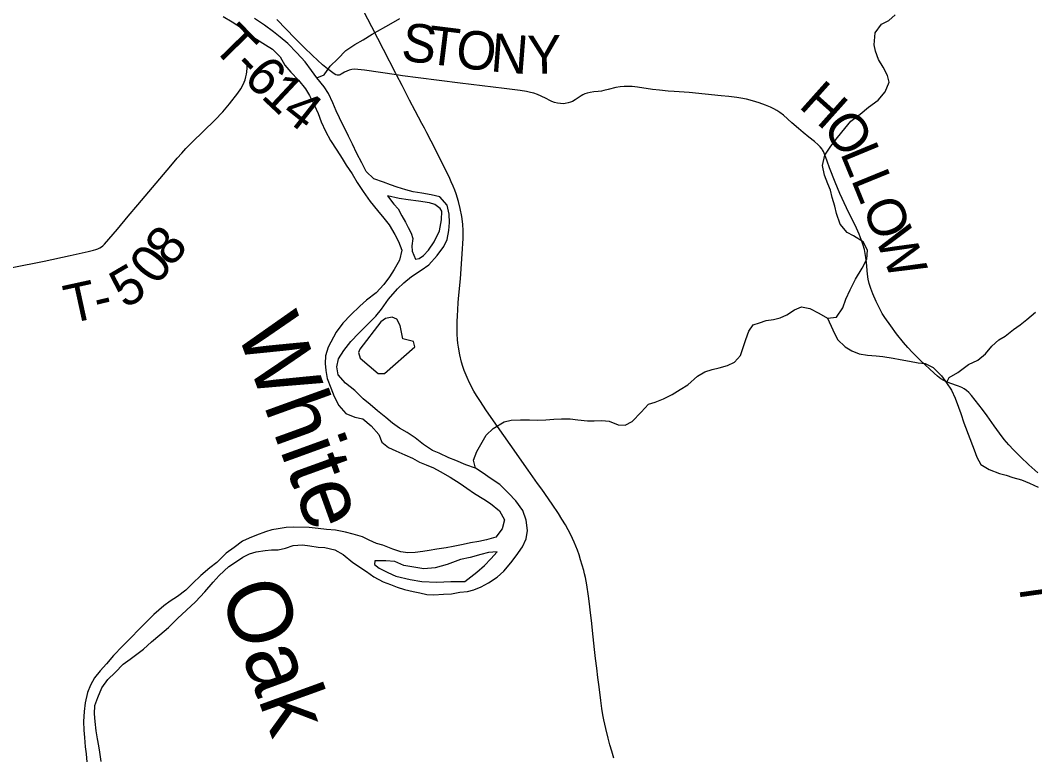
# Model space of a CAD drawing. Extents: x 1451455 to 1749751, y 218250 to 574981.
# Drawn here: x 1564923 to 1572855, y 344121 to 349860 of the extents above; entities that cross this region are included whole.
import ezdxf

# ---------------------------------------------------------------- set-up
doc = ezdxf.new("R2010")
doc.units = 0
for name, color, linetype in [('GM_X_Major_River', 7, 'Continuous'), ('GM_X_Major_River_Text', 7, 'Continuous'), ('GM_X_Minor_Lake', 7, 'Continuous'), ('GM_X_Minor_River', 7, 'Continuous'), ('GM_X_Township_Road', 7, 'Continuous'), ('GM_X_Township_Road_Text', 7, 'Continuous'), ('GM_X_US_Route', 7, 'Continuous')]:
    doc.layers.add(name, color=color, linetype=linetype)

msp = doc.modelspace()

# ---------------------------------------------------------------- linework, layer by layer
at = {"layer": 'GM_X_Major_River'}
for points in [[(1566509.4, 349890.7), (1566580.7, 349847.3), (1566651.9, 349802), (1566718.9, 349744.7), (1566770.4, 349711.8), (1566841.7, 349668.5), (1566895.1, 349633.5), (1566956, 349574.3), (1566990.8, 349509.5), (1567039.8, 349454.5), (1567098.7, 349391.4), (1567153.5, 349324.3)], [(1567086.8, 349606.1), (1567016.1, 349679.4), (1566955, 349728.6), (1566903.7, 349769.6), (1566832.6, 349822.9), (1566755.5, 349874.4)], [(1567057.9, 345756.1), (1567130.1, 345760.8), (1567188, 345753.8), (1567251.9, 345742.6), (1567303.9, 345739.7), (1567383.7, 345722.3), (1567449, 345685), (1567523.9, 345623.6), (1567630.7, 345553.5), (1567687.9, 345510.4), (1567761.2, 345471), (1567816.9, 345450), (1567870.6, 345431), (1567928.3, 345411.9), (1567994.1, 345396.7), (1568047.9, 345385.8), (1568101.7, 345372.8), (1568157.7, 345369.8), (1568232, 345376.5), (1568294.1, 345379.4), (1568360.4, 345390.2), (1568418.6, 345395.2), (1568468.9, 345408.3), (1568527.4, 345433.4), (1568584.1, 345464.4), (1568651.1, 345509.3), (1568704.1, 345554.5), (1568759.4, 345621.7), (1568800.6, 345675.1), (1568850, 345746.4), (1568879.3, 345808), (1568888.6, 345874), (1568878.2, 345954.4), (1568853.6, 346029), (1568799, 346106.1), (1568740.1, 346165.3), (1568673.4, 346232.7), (1568604.2, 346278), (1568535, 346325.3), (1568481.6, 346360.4), (1568406, 346385.8), (1568328.6, 346419.2), (1568274.9, 346440.2), (1568199.6, 346477.6), (1568145.9, 346498.6), (1568076.8, 346545.9), (1568009.7, 346597.2), (1567948.4, 346638.4), (1567887, 346673.6), (1567833.7, 346712.6), (1567780.5, 346755.6), (1567715.4, 346808.9), (1567658.3, 346858), (1567605.1, 346901), (1567538.3, 346966.4), (1567467.3, 347025.8), (1567408.5, 347090.9), (1567397.7, 347151.3), (1567410.9, 347215.2), (1567452.3, 347280.6), (1567507.7, 347349.8), (1567571.1, 347414.8), (1567636.4, 347479.8), (1567701.9, 347548.8), (1567747, 347602.2), (1567802.6, 347681.4), (1567872.3, 347762.3), (1567923.2, 347807.5), (1567982.3, 347858.6), (1568057.4, 347907.4), (1568116.3, 347950.5), (1568183.8, 348021.4), (1568235.2, 348092.7), (1568260.3, 348148.4), (1568273.7, 348216.3), (1568278.9, 348280.3), (1568276.2, 348346.5), (1568261.5, 348415), (1568202.7, 348480.1), (1568134.9, 348497.3), (1568063.1, 348510.6), (1567995.2, 348519.8), (1567937.4, 348534.9), (1567869.7, 348556.1), (1567818, 348575.1), (1567762.3, 348594.1), (1567688.7, 348621.4), (1567627.7, 348678.6), (1567595, 348745.3), (1567554.3, 348818.2), (1567521.7, 348891), (1567488.9, 348955.7), (1567419.5, 349097.2), (1567392.5, 349151.8), (1567365.7, 349216.4), (1567333.1, 349287.1), (1567300, 349339.8), (1567241.3, 349411), (1567200.4, 349467.8), (1567151.6, 349534.8), (1567086.8, 349606.1)], [(1567153.5, 349324.3), (1567184.6, 349273.6), (1567221.2, 349200.9), (1567252, 349132.2), (1567276.7, 349065.6), (1567309.3, 348992.9), (1567350, 348922), (1567398.6, 348845), (1567439.4, 348780.1), (1567470.4, 348727.5), (1567517.2, 348660.5), (1567557.9, 348591.7), (1567604.7, 348522.7), (1567659.2, 348443.6), (1567716, 348374.4), (1567766.8, 348313.4), (1567807.9, 348262.6), (1567852.5, 348187.6), (1567881.5, 348131), (1567906.2, 348064.4), (1567888.6, 347984.5), (1567847.2, 347913.1), (1567810, 347855.6), (1567766.8, 347796.2), (1567705.4, 347729.2), (1567630.2, 347672.4), (1567579.2, 347625.1), (1567507.8, 347558.2), (1567444.4, 347493.2), (1567393, 347424), (1567330.6, 347304.8), (1567309.2, 347237), (1567306.1, 347178.9), (1567311, 347124.7), (1567323.8, 347060.4), (1567350.4, 346987.7), (1567377.1, 346919.1), (1567413.8, 346850.3), (1567468.7, 346787.2), (1567540.2, 346759.9), (1567602, 346746.8), (1567667, 346691.5), (1567727.8, 346624.3), (1567750.7, 346563.7), (1567801.9, 346520.7), (1567859.5, 346495.6), (1567931, 346464.3), (1567990.5, 346439.2), (1568044, 346408.2), (1568095.7, 346387.2), (1568155.3, 346364.1), (1568206.8, 346335.1), (1568284, 346289.7), (1568363.1, 346240.2), (1568414.5, 346203.2), (1568475.7, 346162), (1568547, 346118.6), (1568600.3, 346083.6), (1568669.3, 346026.3), (1568710, 345955.4), (1568690.6, 345885.5), (1568641.3, 345822.3), (1568568.7, 345799.5), (1568508.4, 345786.5), (1568442.1, 345775.7), (1568385.8, 345764.7), (1568307.4, 345748), (1568253.1, 345738.9), (1568180.8, 345726.2), (1568120.5, 345717.2), (1568070.3, 345708.1), (1568010.1, 345701.1), (1567953.9, 345698.1), (1567898, 345705.1), (1567836.3, 345726.3), (1567758.9, 345759.7), (1567707.1, 345772.7), (1567651.5, 345797.7), (1567597.9, 345822.7), (1567526.2, 345844), (1567466.5, 345859.1), (1567388.7, 345874.5), (1567318.7, 345881.8), (1567252.8, 345889), (1567182.8, 345896.2), (1567058.7, 345898.4), (1567002.6, 345895.4), (1566940.3, 345886.5), (1566890.1, 345877.3), (1566839.7, 345862.2), (1566771.1, 345837.3), (1566712.5, 345812.3), (1566660, 345789.2), (1566595, 345740.2), (1566534, 345695.2), (1566460.5, 345624.3), (1566405.6, 345581.2), (1566334.3, 345520.3), (1566269.1, 345459.3), (1566218, 345408.1), (1566152.9, 345357.1)], [(1567794.3, 348487.3), (1567845.1, 348424.3), (1567878.4, 348387.6), (1567905.4, 348331), (1567934.5, 348282.4), (1567955.7, 348241.9), (1567978.9, 348197.4), (1567992.1, 348155.1), (1567984.9, 348097.1), (1567986.1, 348055)], [(1567986.1, 348055), (1568013, 347992.4), (1568043.1, 347997.8), (1568075.6, 348021.3), (1568114.5, 348062.8), (1568159.8, 348128.1), (1568201.6, 348215.5), (1568217.3, 348301.5), (1568218.5, 348367.6), (1568205, 348389.9), (1568165.5, 348420.6), (1568121.7, 348433.5), (1568035.8, 348447), (1567955.9, 348456.4), (1567886, 348467.6), (1567794.3, 348487.3)], [(1565557, 344067), (1565544.4, 344141.3), (1565537.4, 344191.6), (1565526.4, 344243.9), (1565517.6, 344308.1), (1565509, 344380.5), (1565504.2, 344440.7), (1565507.5, 344504.7), (1565530.7, 344568.5), (1565562.2, 344644), (1565607.5, 344707.4), (1565664.7, 344764.5), (1565728, 344827.5), (1565782.9, 344868.6), (1565833.7, 344907.8), (1565886.5, 344947), (1565949.7, 345004), (1566014.9, 345058.9), (1566082.1, 345115.9), (1566153.5, 345184.8), (1566292.3, 345314.6), (1566365.9, 345393.5), (1566431.5, 345470.5), (1566478.5, 345521.8), (1566554, 345592.6), (1566606.8, 345625.7), (1566663.6, 345664.8), (1566716.1, 345690), (1566766.5, 345705.1), (1566836.9, 345717.9), (1566887, 345721), (1566939.1, 345722.1), (1566997.4, 345735.1), (1567057.9, 345756.1)], [(1567850.5, 345629.8), (1567782.5, 345637), (1567694.4, 345636.6), (1567691.8, 345608.6), (1567729.3, 345577.8), (1567796.7, 345544.5), (1567860.2, 345515.4), (1567971.9, 345491.3), (1568063.7, 345473.7), (1568179.7, 345469.6), (1568290, 345475.7), (1568398.1, 345475.8), (1568493.6, 345546.2), (1568552.8, 345599.3), (1568601.8, 345650.6), (1568653, 345705.8)], [(1568653, 345705.8), (1568584.8, 345701), (1568524.4, 345686), (1568441.8, 345661.4), (1568365.4, 345646.7), (1568260.6, 345608.5), (1568165.9, 345582.1), (1568077.6, 345573.7), (1567999.8, 345587.1), (1567922, 345600.5), (1567850.5, 345629.8)], [(1566152.9, 345357.1), (1566096.1, 345320.1), (1566045.3, 345284.9), (1565967.9, 345216.1), (1565916.9, 345166.9), (1565853.5, 345101.9), (1565788.1, 345034.9), (1565722.8, 344969.9), (1565651.3, 344897), (1565597.9, 344831.8), (1565548.8, 344776.6), (1565503.7, 344721.2), (1565472.5, 344665.7), (1565449.3, 344606), (1565431.8, 344526.1), (1565422.4, 344458.1), (1565416.9, 344380.1), (1565419.6, 344311.9), (1565424.5, 344255.7), (1565431.1, 344183.4), (1565438, 344127.2), (1565444.8, 344062.9)]]:
    msp.add_lwpolyline(points, dxfattribs=at)
at = {"layer": 'GM_X_Minor_Lake'}
for points in [[(1567720.2, 347100.5), (1567770.3, 347099.7), (1568008.2, 347308.6), (1567996.9, 347350.8), (1567945, 347363.7), (1567913.1, 347370.2), (1567905.8, 347410.4), (1567892.9, 347474.8), (1567867.7, 347525.3), (1567829.9, 347540), (1567779.7, 347530.7), (1567741.2, 347503.3), (1567577.3, 347291.2), (1567568.9, 347265.3), (1567580.1, 347219)], [(1567580.1, 347219), (1567720.2, 347100.5)]]:
    msp.add_lwpolyline(points, dxfattribs=at)
at = {"layer": 'GM_X_Minor_River'}
for points in [[(1567241.3, 349411), (1567299.7, 349435.3), (1567344.9, 349502.8), (1567405.9, 349558), (1567469.1, 349623.2), (1567540, 349672.2), (1567604.7, 349707.3), (1567673.5, 349752.4), (1567823.1, 349834.3), (1567891.9, 349875.3)], [(1568481.6, 346360.4), (1568467.4, 346422.8), (1568492.6, 346490.6), (1568523.6, 346546.3), (1568566.9, 346617.8), (1568619.9, 346671.2), (1568706.8, 346721.9), (1568761.1, 346735.1), (1568833.3, 346738), (1568903.4, 346738.9), (1568969.4, 346735.9), (1569033.5, 346738.9), (1569093.7, 346743.9), (1569155.8, 346747), (1569221.8, 346745.9), (1569283.8, 346738.9), (1569357.7, 346729.8), (1569409.8, 346730.9), (1569469.9, 346734), (1569527.8, 346727), (1569597.4, 346697.9), (1569651.4, 346695), (1569708, 346726.2), (1569777.3, 346797.3), (1569834.5, 346860.6), (1569886.8, 346875.8), (1569951.4, 346902.9), (1570020, 346935.9), (1570082.8, 346975), (1570143.4, 347010.2), (1570218.7, 347079.2), (1570275.4, 347112.4), (1570331.8, 347131.6), (1570388, 347144.7), (1570452.4, 347163.8), (1570506.9, 347189), (1570553.9, 347240.4), (1570575, 347304.2), (1570596.1, 347366.1), (1570619.2, 347429.9), (1570652.2, 347481.5), (1570702.5, 347494.8), (1570754.9, 347514), (1570813.1, 347523.1), (1570865.3, 347536.3), (1570917.8, 347559.6), (1570976.5, 347596.8), (1571031, 347620), (1571096.9, 347608.9), (1571166.3, 347571.7), (1571235.7, 347532.5), (1571303.9, 347539.4), (1571353.2, 347612.8), (1571378.4, 347680.6), (1571411.7, 347754.3), (1571453.2, 347837.9), (1571506.7, 347923.3), (1571542, 347993), (1571547.2, 348065.1), (1571512.3, 348129.8), (1571439, 348175.1), (1571387.4, 348202), (1571332.5, 348267), (1571303.9, 348351.7), (1571292.8, 348408.1), (1571272, 348476.6), (1571256.9, 348533), (1571237.8, 348583.4), (1571210.9, 348650), (1571194.2, 348724.5), (1571213.6, 348806.4), (1571260.8, 348875.9), (1571312, 348943.2), (1571369.3, 349014.5), (1571416.3, 349071.9), (1571489.3, 349126.9), (1571554.3, 349182), (1571629.4, 349237), (1571684.5, 349300.3), (1571715.8, 349376), (1571704.7, 349428.3), (1571669.8, 349493), (1571632.7, 349553.8), (1571609.8, 349618.3), (1571598.7, 349668.6), (1571608.3, 349762.7), (1571657.4, 349830.1), (1571714, 349859.3), (1571764.8, 349902.6)], [(1572165.9, 347028.3), (1572186.6, 347068.1), (1572253.4, 347109.1), (1572336.5, 347170), (1572409.2, 347204.9), (1572470.1, 347254.1), (1572519.2, 347313.5), (1572574.1, 347362.8), (1572624.7, 347392.1), (1572687.7, 347445.2), (1572740.3, 347480.5), (1572793.1, 347521.8), (1572860.1, 347578.9)], [(1571235.7, 347532.5), (1571276.2, 347441.6), (1571312.9, 347366.8), (1571371.9, 347307.7), (1571425.4, 347276.7), (1571481.1, 347253.8), (1571547, 347242.7), (1571615, 347237.6), (1571666.9, 347232.8), (1571746.8, 347219.5), (1571802.7, 347210.6), (1571874.5, 347197.4), (1571942.4, 347184.3), (1571998.3, 347177.4), (1572059.8, 347146.3), (1572124.8, 347081.1), (1572165.9, 347028.3), (1572204.9, 346969.5), (1572231.8, 346906.9), (1572258.7, 346838.2), (1572275.8, 346787.8), (1572300.6, 346715.2), (1572380.9, 346503.3), (1572402, 346446.8), (1572433, 346390.1), (1572498.3, 346349), (1572579.9, 346319.6), (1572631.7, 346304.7), (1572683.4, 346287.8), (1572751.2, 346268.7), (1572814.8, 346243.6), (1572882.3, 346212.4)]]:
    msp.add_lwpolyline(points, dxfattribs=at)
at = {"layer": 'GM_X_Township_Road'}
for points in [[(1567866, 349433.3), (1567613.3, 349470.6), (1567561.3, 349476.6), (1567537, 349477.5), (1567514.4, 349475.7), (1567493.6, 349471), (1567475.3, 349463.6), (1567457.5, 349455.4), (1567432.1, 349439.9), (1567424.6, 349435), (1567417.6, 349432.4), (1567409.4, 349431.1), (1567399.8, 349431.5), (1567389.4, 349434.5), (1567377.2, 349441.5), (1567325.9, 349479.8), (1567285.6, 349513.4), (1567209.3, 349585.4), (1567143.1, 349649), (1567073.4, 349718.4), (1566928.9, 349865.9)], [(1564605.9, 347879.1), (1565110.7, 347977), (1565312.4, 348022.5), (1565452.8, 348053.3), (1565495.8, 348062.8), (1565514.4, 348068), (1565530.9, 348074.5), (1565545.2, 348081.9), (1565558.3, 348090.6), (1565568.2, 348098.4), (1565582.8, 348111.5), (1565682.8, 348228.9), (1565767.3, 348329.2), (1565843.4, 348419.4), (1566099.2, 348723.1), (1566150.1, 348783.2), (1566185.2, 348822.2), (1566218.5, 348858.1), (1566266.3, 348906.8), (1566444.5, 349078.7), (1566507.9, 349145.9), (1566560, 349207.1), (1566623.1, 349290.1), (1566646.7, 349325.4), (1566663, 349353.8), (1566674.2, 349377.5), (1566681.1, 349395.9), (1566687.6, 349419.3), (1566692.3, 349440.2), (1566694.5, 349458.8), (1566696.7, 349486.2), (1566698, 349509.1), (1566697.1, 349545.2)], [(1571196.6, 348846.9), (1571192.6, 348853.7), (1571177.7, 348871.8), (1571161.7, 348887.9), (1571132.1, 348912.7), (1571088.2, 348946.9), (1571043, 348984.6), (1571008.3, 349014.7), (1570956.7, 349060), (1570890.2, 349117.8), (1570861.8, 349139.7), (1570839.1, 349154.8), (1570814.7, 349169), (1570788.2, 349181.9), (1570748.7, 349198.2), (1570699.3, 349216), (1570649.3, 349231.5), (1570601.7, 349243.7), (1570556.8, 349252.8), (1570524.4, 349257.8), (1570462.5, 349264.8), (1570403.8, 349270.7), (1570152.6, 349295.5), (1570034.8, 349303.5), (1569989, 349307.1), (1569920.6, 349313.7), (1569865.7, 349320.7), (1569749.6, 349337.7), (1569708.1, 349342.7), (1569674.8, 349344.2), (1569645.3, 349343.4), (1569612.7, 349340.3), (1569580.5, 349334.7), (1569520, 349319.5), (1569486, 349310.9), (1569466.8, 349307.1), (1569441.6, 349303.6), (1569407.2, 349300.3), (1569378.4, 349295.8), (1569356.4, 349291.5), (1569337.9, 349285.4), (1569320.5, 349276.6), (1569309.3, 349269.7), (1569262.9, 349238.8), (1569239.8, 349226.4), (1569224.6, 349220.2), (1569205.9, 349214.3), (1569183.4, 349209.9), (1569167.1, 349208.6), (1569147.5, 349208.8), (1569124.8, 349211.4), (1569100, 349217.7), (1569078.2, 349226.4), (1569063.6, 349233.4), (1569034.8, 349248.9), (1568996.8, 349268.3), (1568966.3, 349280.6), (1568938.7, 349290.6), (1568912.5, 349297.1), (1568881.2, 349303.8), (1568832.5, 349310.9), (1568705.4, 349326.1), (1568363.5, 349368.4), (1568034.8, 349410.3), (1567911.4, 349427.1), (1567866, 349433.3)], [(1572878.8, 346323.2), (1572808.3, 346387), (1572744.2, 346448.1), (1572688.8, 346504), (1572653.1, 346542.5), (1572617, 346585), (1572578.8, 346634.3), (1572538.1, 346689.8), (1572482, 346770.5), (1572447, 346818), (1572359.3, 346928.5), (1572339.5, 346950.5), (1572322.2, 346966), (1572304.2, 346979.5), (1572284, 346990.3), (1572259.8, 347000.6), (1572191.5, 347024.3), (1572167.2, 347034), (1572143.7, 347045.7), (1572121.3, 347059.4), (1572094.8, 347078.7), (1572067.2, 347101.9), (1571962.6, 347201.4), (1571899.7, 347263.8), (1571861.3, 347304.1), (1571829.4, 347341.7), (1571774.3, 347411), (1571728.9, 347471.3), (1571681.6, 347538.2), (1571662.7, 347569), (1571645.5, 347600.6), (1571615.5, 347662.7), (1571588.8, 347722.6), (1571572.1, 347765.4), (1571560.5, 347802.8), (1571552.3, 347838.1), (1571546.7, 347877), (1571538.6, 347968.6), (1571534.3, 348007.7), (1571529.8, 348036.9), (1571522.8, 348068.9), (1571511.3, 348110), (1571498.5, 348147.2), (1571481.5, 348189.9), (1571461, 348234.6), (1571382.7, 348393.5), (1571332.1, 348507.4), (1571294.6, 348594.8), (1571250.8, 348708), (1571232.5, 348760.7), (1571214.8, 348810.1), (1571204.2, 348834.1), (1571196.6, 348846.9)]]:
    msp.add_lwpolyline(points, dxfattribs=at)
at = {"layer": 'GM_X_US_Route'}
for points in [[(1568082.6, 349016.4), (1568062.3, 349054.9), (1568011.3, 349151.5), (1567967.3, 349237), (1567908.9, 349350.6), (1567866, 349433.3), (1567860.8, 349443.3), (1567763.3, 349631.2), (1567718.5, 349717.6), (1567670.9, 349809.8), (1567578.9, 349988.3)], [(1569563.5, 344094.7), (1569547.5, 344148.5), (1569533.2, 344197), (1569518.6, 344249.5), (1569501.3, 344325.3), (1569486.4, 344393.8), (1569479.2, 344433.2), (1569470.8, 344481.1), (1569462.3, 344545), (1569448.2, 344650.1), (1569439.5, 344724.6), (1569430.6, 344797.5), (1569421.5, 344871.8), (1569413.5, 344942.6), (1569402.4, 345040.9), (1569388.5, 345168.6), (1569381.4, 345230.6), (1569373.5, 345298.9), (1569365.7, 345359.4), (1569353.2, 345448.2), (1569342, 345506.3), (1569335.8, 345533.4), (1569328.7, 345559.7), (1569317.2, 345601.3), (1569304.5, 345644.6), (1569291.7, 345682.5), (1569278.9, 345718.8), (1569266.3, 345750.3), (1569253.4, 345782.4), (1569240.9, 345810.5), (1569224.4, 345844.5), (1569206.4, 345879.1), (1569185.5, 345916.9), (1569158.4, 345962.6), (1569131.3, 346005.6), (1569082.4, 346079.3), (1568999.8, 346196.7), (1568968.1, 346241.7), (1568895.2, 346344), (1568754.4, 346545.2), (1568654.3, 346686.3), (1568568.6, 346807.3), (1568515.1, 346889.1), (1568489.2, 346928.7), (1568469.1, 346962.2), (1568436, 347026.7), (1568416.3, 347069.6), (1568394.5, 347123.5), (1568384.1, 347154.4), (1568373.1, 347189.4), (1568359.3, 347247.2), (1568349.2, 347305.6), (1568345.1, 347337.9), (1568342.3, 347366.1), (1568340, 347407.4), (1568338.3, 347450.9), (1568338.9, 347506.1), (1568340.4, 347549.5), (1568343.5, 347598), (1568348.1, 347655.3), (1568352.7, 347712.6), (1568364.3, 347840), (1568379.4, 348036.1), (1568385.7, 348153.9), (1568386.3, 348215.9), (1568383.1, 348267.9), (1568375.6, 348326.2), (1568363.7, 348390.4), (1568350.3, 348444.2), (1568331.6, 348503.3), (1568320.3, 348533.6), (1568308.2, 348564.3), (1568292.7, 348599.1), (1568276.2, 348635.9), (1568224.8, 348739.7), (1568168.9, 348849.9), (1568101.3, 348981.1), (1568082.6, 349016.4)]]:
    msp.add_lwpolyline(points, dxfattribs=at)

# ---------------------------------------------------------------- texts
at = {"layer": 'GM_X_Major_River_Text'}
for s, height, rotation, p in [('White', 500.24, 289.93138, (1566609.3, 347447.4)), ('Oak', 500.23, 289.9275, (1566476.3, 345393.6))]:
    msp.add_text(s, height=height, rotation=rotation, dxfattribs=at).set_placement(p)
at = {"layer": 'GM_X_Township_Road_Text'}
for s, rotation, p in [('T', 314.31513, (1566413.5, 349649.4)), ('S', 352.90475, (1567893.4, 349548.3)), ('T', 352.90495, (1568094.2, 349523.3)), ('O', 352.94207, (1568317.1, 349495.6)), ('N', 355.50033, (1568593.7, 349461.7)), ('Y', 1.32296, (1568890.1, 349440.1)), ('-', 314.42933, (1566570.7, 349488.3)), ('6', 314.91342, (1566658.9, 349398.4)), ('1', 316.8399, (1566797.2, 349259.9)), ('H', 318.21248, (1571001.3, 349185.2)), ('4', 321.58368, (1566952.5, 349115.8)), ('O', 305.40535, (1571186.4, 349022.5)), ('L', 292.4735, (1571330.7, 348822.9)), ('L', 292.18899, (1571416.3, 348616)), ('O', 292.18835, (1571501.1, 348408.2)), ('W', 292.18962, (1571600.8, 348163.7)), ('8', 49.78564, (1566102.9, 347922.1)), ('0', 52.3648, (1565992.3, 347778.5)), ('5', 30.40525, (1565739.4, 347602.6)), ('T', 12.36565, (1565305, 347488.1)), ('-', 13.66337, (1565531.4, 347537.8)), ('T', 277.93889, (1572723.2, 345492.5))]:
    msp.add_text(s, height=300, rotation=rotation, dxfattribs=at).set_placement(p)

doc.saveas('drawing.dxf')
